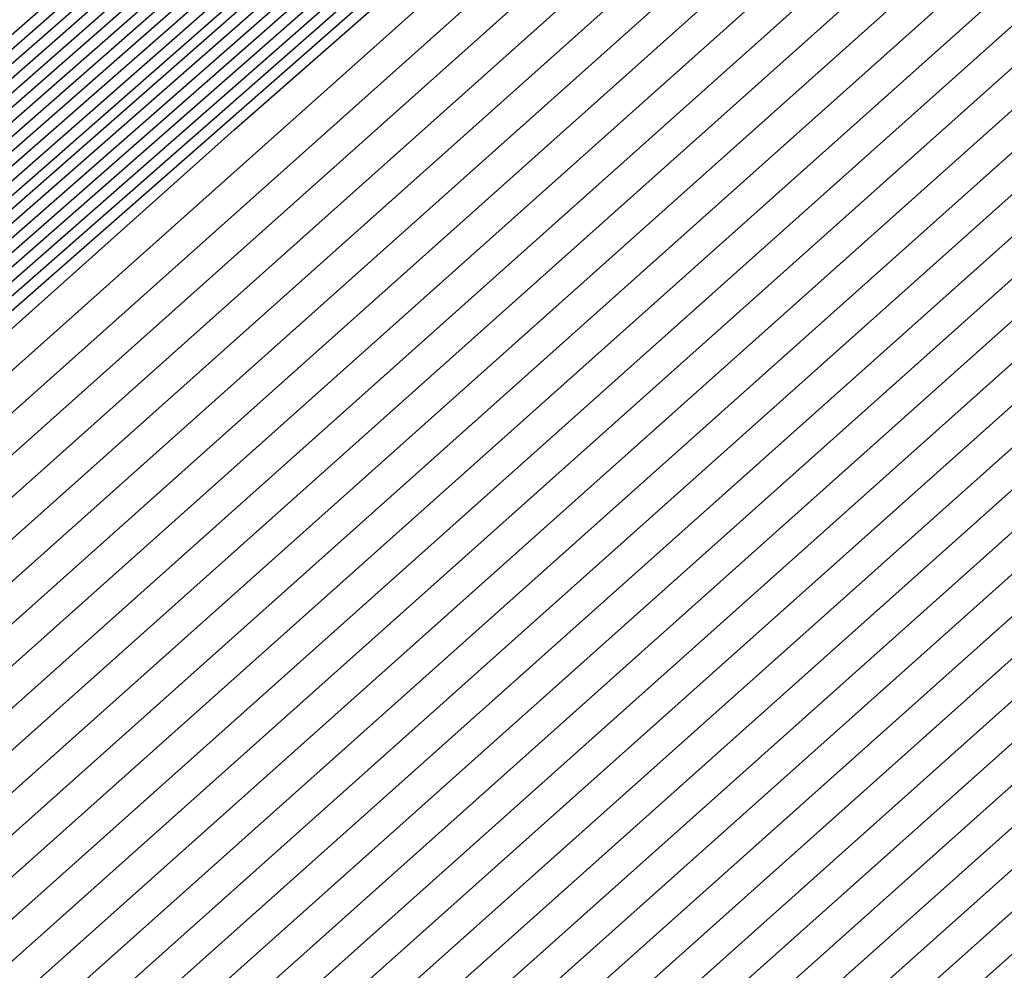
# Model space of a CAD drawing. Extents: x 3249832 to 3255657, y 13789405 to 13793316.
# Tile 904 of 1056: x 3253211.0571 to 3253211.1236, y 13791259.7376 to 13791259.8018. Entities that reach past the tile are written whole.
import ezdxf

# ---------------------------------------------------------------- set-up
doc = ezdxf.new("R2010")
doc.units = 0
doc.header["$LTSCALE"] = 100
doc.header["$MEASUREMENT"] = 0
for name, color, linetype in [('GRATIO_03231_CON', 1, 'CONTINUOUS'), ('GRATIO_0323_ICON', 1, 'CONTINUOUS'), ('TARGETS_EAST', 7, 'CONTINUOUS')]:
    doc.layers.add(name, color=color, linetype=linetype)

# ---------------------------------------------------------------- blocks, each defined once
blk = doc.blocks.new('Gratio_032316_contours')
at = {"layer": 'GRATIO_03231_CON', "color": 5, "linetype": 'Continuous', "flags": 128}
for points in [[(3253222.483981, 13791269.217651), (3253208.92969, 13791257.609264), (3253202.718428, 13791252.390411), (3253202.718426, 13791252.39041), (3253208.768418, 13791257.794177), (3253222.185294, 13791269.560071)], [(3253222.557544, 13791269.283014), (3253209.044361, 13791257.709832), (3253202.851936, 13791252.506807), (3253202.851934, 13791252.506806), (3253208.883579, 13791257.894186), (3253222.259767, 13791269.62439)], [(3253222.704671, 13791269.413741), (3253209.273702, 13791257.91097), (3253203.118951, 13791252.739602), (3253203.11895, 13791252.739601), (3253209.113899, 13791258.094202), (3253222.408715, 13791269.753036)], [(3253222.778233, 13791269.479104), (3253209.388373, 13791258.011542), (3253203.252459, 13791252.855998), (3253203.252458, 13791252.855998), (3253209.229059, 13791258.194209), (3253222.483188, 13791269.817355)], [(3253222.851796, 13791269.544469), (3253209.503043, 13791258.112111), (3253203.385966, 13791252.972394), (3253203.385966, 13791252.972394), (3253209.34422, 13791258.294219), (3253222.557662, 13791269.881678)], [(3253222.92536, 13791269.609832), (3253209.617714, 13791258.21268), (3253203.519474, 13791253.08879), (3253203.519474, 13791253.088791), (3253209.459379, 13791258.394226), (3253222.632135, 13791269.946001)], [(3253294.555932, 13791331.784818), (3253282.651333, 13791321.302735), (3253268.603203, 13791309.014447), (3253256.633797, 13791298.600272), (3253249.913733, 13791292.816087), (3253247.407106, 13791290.719974), (3253247.026376, 13791290.445568), (3253246.628672, 13791290.097267), (3253243.849802, 13791287.662521), (3253236.270245, 13791281.099544), (3253223.072487, 13791269.740559), (3253209.847055, 13791258.413819), (3253203.786489, 13791253.321586), (3253203.78649, 13791253.321586), (3253209.689707, 13791258.594234), (3253222.78114, 13791270.074575), (3253235.891608, 13791281.53353), (3253243.79641, 13791288.432975), (3253249.048806, 13791292.998606), (3253256.146548, 13791299.147074), (3253268.135158, 13791309.529006), (3253282.251274, 13791321.730918), (3253294.279297, 13791332.073309)], [(3253294.303412, 13791331.566983), (3253282.46184, 13791321.140397), (3253268.488083, 13791308.917171), (3253256.582029, 13791298.558148), (3253249.897517, 13791292.804611), (3253247.40414, 13791290.719612), (3253247.02543, 13791290.446644), (3253246.629001, 13791290.099378), (3253243.858784, 13791287.672183), (3253236.302787, 13791281.129602), (3253223.14605, 13791269.805922), (3253209.961726, 13791258.514388), (3253203.919997, 13791253.437981), (3253203.919998, 13791253.437982), (3253209.804872, 13791258.694236), (3253222.855652, 13791270.138852), (3253235.925472, 13791281.562076), (3253243.805117, 13791288.439206), (3253249.036009, 13791292.985734), (3253256.097231, 13791299.102201), (3253268.022476, 13791309.42905), (3253282.06389, 13791321.566318), (3253294.028242, 13791331.853946)], [(3253294.050892, 13791331.349147), (3253282.272347, 13791320.978058), (3253268.372959, 13791308.819897), (3253256.53026, 13791298.516025), (3253249.8813, 13791292.793135), (3253247.401173, 13791290.719249), (3253247.024485, 13791290.447721), (3253246.629331, 13791290.101489), (3253243.867765, 13791287.681844), (3253236.335328, 13791281.15966), (3253223.219613, 13791269.871285), (3253210.076396, 13791258.614957), (3253204.053508, 13791253.554381), (3253204.053506, 13791253.554379), (3253209.920037, 13791258.79424), (3253222.930167, 13791270.20313), (3253235.959336, 13791281.590624), (3253243.813823, 13791288.445438), (3253249.023211, 13791292.972861), (3253256.047914, 13791299.057326), (3253267.909792, 13791309.329092), (3253281.876511, 13791321.401718), (3253293.777187, 13791331.634584)], [(3253293.798373, 13791331.131311), (3253282.082854, 13791320.815718), (3253268.257836, 13791308.722622), (3253256.478491, 13791298.473901), (3253249.865083, 13791292.781659), (3253247.398206, 13791290.718887), (3253247.023539, 13791290.448797), (3253246.629661, 13791290.1036), (3253243.876746, 13791287.691505), (3253236.367871, 13791281.189718), (3253223.293177, 13791269.93665), (3253210.191067, 13791258.715525), (3253204.187016, 13791253.670777), (3253204.187014, 13791253.670777), (3253210.035202, 13791258.894242), (3253223.004679, 13791270.267407), (3253235.993201, 13791281.619171), (3253243.82253, 13791288.45167), (3253249.010414, 13791292.959989), (3253255.998597, 13791299.012453), (3253267.79711, 13791309.229136), (3253281.689131, 13791321.237116), (3253293.526131, 13791331.41522)], [(3253281.703867, 13791320.491041), (3253268.027588, 13791308.528072), (3253256.374954, 13791298.389654), (3253249.83265, 13791292.758707), (3253247.392273, 13791290.718163), (3253247.021649, 13791290.45095), (3253246.63032, 13791290.107823), (3253243.894709, 13791287.710827), (3253236.432955, 13791281.249833), (3253223.440304, 13791270.067378), (3253210.420408, 13791258.916665), (3253204.454031, 13791253.903573), (3253204.45403, 13791253.90357), (3253210.265496, 13791259.094286), (3253223.15342, 13791270.396274), (3253236.059978, 13791281.677323), (3253243.494674, 13791288.169109), (3253246.236293, 13791290.558915), (3253246.630942, 13791290.897916), (3253246.976878, 13791291.192818), (3253249.380962, 13791293.27243), (3253255.902209, 13791298.921086), (3253267.57241, 13791309.028745), (3253281.314456, 13791320.907856)], [(3253281.514374, 13791320.328701), (3253267.912464, 13791308.430798), (3253256.323186, 13791298.34753), (3253249.816433, 13791292.747232), (3253247.389307, 13791290.7178), (3253247.020703, 13791290.452026), (3253246.63065, 13791290.109934), (3253243.90369, 13791287.720489), (3253236.465497, 13791281.279891), (3253223.513867, 13791270.132741), (3253210.535079, 13791259.017233), (3253204.587539, 13791254.019969), (3253204.587538, 13791254.019968), (3253210.380657, 13791259.194295), (3253223.22789, 13791270.460601), (3253236.093697, 13791281.706031), (3253243.504926, 13791288.177315), (3253246.237927, 13791290.559532), (3253246.631434, 13791290.897348), (3253246.975681, 13791291.190435), (3253249.366914, 13791293.25849), (3253255.852885, 13791298.876217), (3253267.459724, 13791308.928789), (3253281.127076, 13791320.743256)], [(3253281.324881, 13791320.166363), (3253267.797344, 13791308.333522), (3253256.271417, 13791298.305406), (3253249.800217, 13791292.735756), (3253247.38634, 13791290.717438), (3253247.019758, 13791290.453103), (3253246.630979, 13791290.112045), (3253243.912671, 13791287.73015), (3253236.498039, 13791281.309949), (3253223.587429, 13791270.198103), (3253210.64975, 13791259.117804), (3253204.721046, 13791254.136365), (3253204.721046, 13791254.136365), (3253210.495817, 13791259.294303), (3253223.302356, 13791270.524924), (3253236.127417, 13791281.734739), (3253243.515178, 13791288.185521), (3253246.239562, 13791290.56015), (3253246.631926, 13791290.896781), (3253246.974483, 13791291.188052), (3253249.352866, 13791293.24455), (3253255.803561, 13791298.831348), (3253267.347038, 13791308.828835), (3253280.939697, 13791320.578654)], [(3253281.135387, 13791320.004024), (3253267.68222, 13791308.236247), (3253256.219649, 13791298.263283), (3253249.784, 13791292.72428), (3253247.383374, 13791290.717076), (3253247.018812, 13791290.454179), (3253246.631309, 13791290.114156), (3253243.921652, 13791287.739811), (3253236.530581, 13791281.340006), (3253223.660992, 13791270.263468), (3253210.76442, 13791259.218373), (3253204.854554, 13791254.25276), (3253204.854554, 13791254.252763), (3253210.610976, 13791259.394313), (3253223.376826, 13791270.589251), (3253236.161137, 13791281.763447), (3253243.52543, 13791288.193726), (3253246.241196, 13791290.560768), (3253246.632418, 13791290.896213), (3253246.973286, 13791291.185668), (3253249.338818, 13791293.230609), (3253255.754237, 13791298.786479), (3253267.234354, 13791308.728879), (3253280.752313, 13791320.414054)], [(3253267.451973, 13791308.041697), (3253256.116111, 13791298.179035), (3253249.751567, 13791292.701328), (3253247.377441, 13791290.716351), (3253247.016922, 13791290.456332), (3253246.631968, 13791290.118378), (3253243.939615, 13791287.759133), (3253236.595665, 13791281.400121), (3253223.808119, 13791270.394196), (3253210.993761, 13791259.419512), (3253205.121569, 13791254.485556), (3253205.12157, 13791254.485556), (3253210.841294, 13791259.59433), (3253223.525766, 13791270.717901), (3253236.228576, 13791281.820863), (3253243.545933, 13791288.210138), (3253246.244464, 13791290.562004), (3253246.633402, 13791290.895078), (3253246.970892, 13791291.180901), (3253249.310721, 13791293.202729), (3253255.655588, 13791298.696741), (3253267.008982, 13791308.528971)], [(3253267.336849, 13791307.944423), (3253256.064342, 13791298.136912), (3253249.73535, 13791292.689852), (3253247.374474, 13791290.715989), (3253247.015976, 13791290.457408), (3253246.632298, 13791290.120489), (3253243.948596, 13791287.768794), (3253236.628207, 13791281.430179), (3253223.881683, 13791270.459559), (3253211.108432, 13791259.520081), (3253205.255077, 13791254.601952), (3253205.255078, 13791254.601953), (3253210.956454, 13791259.694338), (3253223.600232, 13791270.782228), (3253236.262295, 13791281.84957), (3253243.556185, 13791288.218343), (3253246.246098, 13791290.562622), (3253246.633894, 13791290.89451), (3253246.969694, 13791291.178518), (3253249.296673, 13791293.188789), (3253255.606265, 13791298.651872), (3253266.896298, 13791308.429015)], [(3253267.221725, 13791307.847149), (3253256.012575, 13791298.094788), (3253249.719134, 13791292.678376), (3253247.371507, 13791290.715627), (3253247.015031, 13791290.458484), (3253246.632628, 13791290.1226), (3253243.957577, 13791287.778456), (3253236.66075, 13791281.460237), (3253223.955246, 13791270.524922), (3253211.223103, 13791259.62065), (3253205.388584, 13791254.718352), (3253205.388586, 13791254.718351), (3253211.071615, 13791259.794345), (3253223.674701, 13791270.846551), (3253236.296016, 13791281.878279), (3253243.566437, 13791288.226549), (3253246.247732, 13791290.56324), (3253246.634385, 13791290.893942), (3253246.968497, 13791291.176134), (3253249.282624, 13791293.174848), (3253255.55694, 13791298.607003), (3253266.783612, 13791308.329061)], [(3253267.106605, 13791307.749872), (3253255.960806, 13791298.052664), (3253249.702917, 13791292.6669), (3253247.368541, 13791290.715265), (3253247.014086, 13791290.459561), (3253246.632957, 13791290.124712), (3253243.966559, 13791287.788117), (3253236.693292, 13791281.490295), (3253224.02881, 13791270.590287), (3253211.337773, 13791259.72122), (3253205.522092, 13791254.834748), (3253205.522094, 13791254.834746), (3253211.186774, 13791259.894355), (3253223.749171, 13791270.910878), (3253236.329735, 13791281.906987), (3253243.576689, 13791288.234755), (3253246.249366, 13791290.563858), (3253246.634877, 13791290.893375), (3253246.9673, 13791291.173751), (3253249.268576, 13791293.160908), (3253255.507616, 13791298.562134), (3253266.670926, 13791308.229105)], [(3253266.876357, 13791307.555324), (3253255.857268, 13791297.968417), (3253249.670483, 13791292.643948), (3253247.362608, 13791290.71454), (3253247.012195, 13791290.461714), (3253246.633616, 13791290.128934), (3253243.984521, 13791287.807439), (3253236.758376, 13791281.55041), (3253224.175936, 13791270.721014), (3253211.567115, 13791259.922358), (3253205.789111, 13791255.067539), (3253205.78911, 13791255.067541), (3253211.417093, 13791260.094372), (3253223.898111, 13791271.039528), (3253236.397174, 13791281.964402), (3253243.597192, 13791288.251166), (3253246.252634, 13791290.565094), (3253246.635861, 13791290.892239), (3253246.964905, 13791291.168984), (3253249.240479, 13791293.133027), (3253255.408968, 13791298.472396), (3253266.445556, 13791308.029197)], [(3253266.761233, 13791307.458048), (3253255.8055, 13791297.926293), (3253249.654267, 13791292.632473), (3253247.359641, 13791290.714178), (3253247.011249, 13791290.46279), (3253246.633946, 13791290.131045), (3253243.993502, 13791287.8171), (3253236.790918, 13791281.580467), (3253224.2495, 13791270.786377), (3253211.681785, 13791260.022928), (3253205.922618, 13791255.183939), (3253205.922618, 13791255.183939), (3253211.532252, 13791260.19438), (3253223.972577, 13791271.103855), (3253236.430893, 13791281.993111), (3253243.607444, 13791288.259371), (3253246.254268, 13791290.565712), (3253246.636353, 13791290.891671), (3253246.963708, 13791291.166601), (3253249.226431, 13791293.119087), (3253255.359643, 13791298.427527), (3253266.33287, 13791307.929241)], [(3253266.64611, 13791307.360774), (3253255.753731, 13791297.884169), (3253249.63805, 13791292.620997), (3253247.356675, 13791290.713816), (3253247.010304, 13791290.463866), (3253246.634276, 13791290.133156), (3253244.002484, 13791287.826761), (3253236.82346, 13791281.610525), (3253224.323063, 13791270.85174), (3253211.796456, 13791260.123497), (3253206.056126, 13791255.300335), (3253206.056126, 13791255.300335), (3253211.647411, 13791260.294389), (3253224.047047, 13791271.168178), (3253236.464614, 13791282.021819), (3253243.617696, 13791288.267577), (3253246.255902, 13791290.566329), (3253246.636845, 13791290.891104), (3253246.962511, 13791291.164217), (3253249.212383, 13791293.105147), (3253255.310319, 13791298.382658), (3253266.220186, 13791307.829287)], [(3253266.530986, 13791307.263499), (3253255.701962, 13791297.842046), (3253249.621834, 13791292.609521), (3253247.353708, 13791290.713453), (3253247.009359, 13791290.464943), (3253246.634605, 13791290.135267), (3253244.011465, 13791287.836423), (3253236.856002, 13791281.640583), (3253224.396627, 13791270.917105), (3253211.911126, 13791260.224066), (3253206.189634, 13791255.416731), (3253206.189634, 13791255.416732), (3253211.762573, 13791260.394397), (3253224.121517, 13791271.232505), (3253236.498333, 13791282.050527), (3253243.627948, 13791288.275783), (3253246.257536, 13791290.566947), (3253246.637337, 13791290.890536), (3253246.961314, 13791291.161834), (3253249.198335, 13791293.091206), (3253255.260994, 13791298.337789), (3253266.1075, 13791307.729333)], [(3253266.300742, 13791307.068949), (3253255.598426, 13791297.757798), (3253249.5894, 13791292.586569), (3253247.347775, 13791290.712729), (3253247.007468, 13791290.467095), (3253246.635265, 13791290.139489), (3253244.029427, 13791287.855745), (3253236.921086, 13791281.700698), (3253224.543752, 13791271.047831), (3253212.140468, 13791260.425205), (3253206.456649, 13791255.649527), (3253206.45665, 13791255.649527), (3253211.992891, 13791260.594414), (3253224.270456, 13791271.361155), (3253236.565772, 13791282.107943), (3253243.648451, 13791288.292194), (3253246.260804, 13791290.568183), (3253246.638321, 13791290.889401), (3253246.958919, 13791291.157067), (3253249.170238, 13791293.063326), (3253255.162346, 13791298.248051), (3253265.88213, 13791307.529423)], [(3253266.185618, 13791306.971675), (3253255.546657, 13791297.715675), (3253249.573183, 13791292.575093), (3253247.344808, 13791290.712367), (3253247.006522, 13791290.468172), (3253246.635594, 13791290.141601), (3253244.038409, 13791287.865406), (3253236.953628, 13791281.730756), (3253224.617315, 13791271.113195), (3253212.255138, 13791260.525774), (3253206.590156, 13791255.765923), (3253206.590158, 13791255.765923), (3253212.10805, 13791260.694424), (3253224.344922, 13791271.425478), (3253236.599492, 13791282.136651), (3253243.658703, 13791288.3004), (3253246.262438, 13791290.568801), (3253246.638812, 13791290.888833), (3253246.957722, 13791291.154684), (3253249.15619, 13791293.049385), (3253255.113022, 13791298.203182), (3253265.769445, 13791307.429467)], [(3253266.070494, 13791306.874399), (3253255.494888, 13791297.673551), (3253249.556967, 13791292.563617), (3253247.341842, 13791290.712004), (3253247.005577, 13791290.469248), (3253246.635924, 13791290.143712), (3253244.04739, 13791287.875067), (3253236.98617, 13791281.760814), (3253224.690879, 13791271.178558), (3253212.369809, 13791260.626345), (3253206.723664, 13791255.882318), (3253206.723666, 13791255.88232), (3253212.22321, 13791260.794431), (3253224.419392, 13791271.489805), (3253236.633212, 13791282.165358), (3253243.668955, 13791288.308605), (3253246.264072, 13791290.569419), (3253246.639304, 13791290.888265), (3253246.956524, 13791291.1523), (3253249.142141, 13791293.035445), (3253255.063697, 13791298.158313), (3253265.656759, 13791307.329513)], [(3253265.955372, 13791306.777124), (3253255.44312, 13791297.631427), (3253249.54075, 13791292.552141), (3253247.338875, 13791290.711642), (3253247.004632, 13791290.470325), (3253246.636254, 13791290.145823), (3253244.056371, 13791287.884728), (3253237.018712, 13791281.790872), (3253224.764442, 13791271.243923), (3253212.48448, 13791260.726913), (3253206.857172, 13791255.998718), (3253206.857174, 13791255.998718), (3253212.338369, 13791260.894441), (3253224.493862, 13791271.554128), (3253236.666931, 13791282.194066), (3253243.679207, 13791288.316811), (3253246.265706, 13791290.570037), (3253246.639796, 13791290.887697), (3253246.955327, 13791291.149917), (3253249.128093, 13791293.021505), (3253255.014373, 13791298.113444), (3253265.544075, 13791307.229559)], [(3253265.725125, 13791306.582574), (3253255.339583, 13791297.54718), (3253249.508317, 13791292.52919), (3253247.332942, 13791290.710918), (3253247.002741, 13791290.472477), (3253246.636913, 13791290.150045), (3253244.074334, 13791287.904051), (3253237.083796, 13791281.850986), (3253224.911569, 13791271.374649), (3253212.713817, 13791260.928053), (3253207.124191, 13791256.23151), (3253207.12419, 13791256.231511), (3253212.568689, 13791261.094458), (3253224.642801, 13791271.682782), (3253236.73437, 13791282.251483), (3253243.69971, 13791288.333222), (3253246.268975, 13791290.571273), (3253246.64078, 13791290.886562), (3253246.952933, 13791291.14515), (3253249.099997, 13791292.993624), (3253254.915725, 13791298.023706), (3253265.318703, 13791307.029649)], [(3253265.610003, 13791306.4853), (3253255.287814, 13791297.505056), (3253249.4921, 13791292.517714), (3253247.329976, 13791290.710555), (3253247.001795, 13791290.473554), (3253246.637243, 13791290.152156), (3253244.083315, 13791287.913712), (3253237.116338, 13791281.881044), (3253224.985132, 13791271.440014), (3253212.828488, 13791261.028621), (3253207.257698, 13791256.34791), (3253207.257698, 13791256.347908), (3253212.683849, 13791261.194466), (3253224.717267, 13791271.747105), (3253236.76809, 13791282.28019), (3253243.709962, 13791288.341428), (3253246.270609, 13791290.571891), (3253246.641272, 13791290.885994), (3253246.951735, 13791291.142767), (3253249.085948, 13791292.979684), (3253254.8664, 13791297.978837), (3253265.206019, 13791306.929695)], [(3253265.494879, 13791306.388026), (3253255.236046, 13791297.462932), (3253249.475884, 13791292.506238), (3253247.327009, 13791290.710193), (3253247.00085, 13791290.47463), (3253246.637572, 13791290.154267), (3253244.092296, 13791287.923373), (3253237.14888, 13791281.911102), (3253225.058696, 13791271.505377), (3253212.943158, 13791261.12919), (3253207.391206, 13791256.464306), (3253207.391205, 13791256.464306), (3253212.799008, 13791261.294475), (3253224.791737, 13791271.811432), (3253236.80181, 13791282.308898), (3253243.720214, 13791288.349633), (3253246.272243, 13791290.572509), (3253246.641764, 13791290.885427), (3253246.950538, 13791291.140383), (3253249.0719, 13791292.965744), (3253254.817076, 13791297.933968), (3253265.093333, 13791306.829739)], [(3253265.379755, 13791306.290749), (3253255.184277, 13791297.420809), (3253249.459667, 13791292.494762), (3253247.324043, 13791290.709831), (3253246.999905, 13791290.475706), (3253246.637902, 13791290.156378), (3253244.101277, 13791287.933034), (3253237.181422, 13791281.94116), (3253225.132259, 13791271.570741), (3253213.057829, 13791261.229761), (3253207.524713, 13791256.580702), (3253207.524713, 13791256.580701), (3253212.914167, 13791261.394483), (3253224.866207, 13791271.875755), (3253236.83553, 13791282.337607), (3253243.730466, 13791288.357839), (3253246.273877, 13791290.573126), (3253246.642256, 13791290.884859), (3253246.949341, 13791291.138), (3253249.057852, 13791292.951803), (3253254.767752, 13791297.889098), (3253264.980647, 13791306.729784)], [(3253265.149509, 13791306.096201), (3253255.08074, 13791297.336561), (3253249.427234, 13791292.47181), (3253247.31811, 13791290.709106), (3253246.998014, 13791290.477859), (3253246.638561, 13791290.160601), (3253244.11924, 13791287.952356), (3253237.246506, 13791282.001275), (3253225.279384, 13791271.701467), (3253213.28717, 13791261.430898), (3253207.791729, 13791256.813497), (3253207.791729, 13791256.813496), (3253213.144488, 13791261.5945), (3253225.015147, 13791272.004405), (3253236.902969, 13791282.395022), (3253243.750969, 13791288.37425), (3253246.277145, 13791290.574362), (3253246.643239, 13791290.883724), (3253246.946946, 13791291.133233), (3253249.029755, 13791292.923923), (3253254.669103, 13791297.799361), (3253264.755277, 13791306.529875)], [(3253265.034385, 13791305.998925), (3253255.028971, 13791297.294438), (3253249.411017, 13791292.460334), (3253247.315143, 13791290.708744), (3253246.997068, 13791290.478935), (3253246.638891, 13791290.162712), (3253244.128221, 13791287.962018), (3253237.279049, 13791282.031333), (3253225.352948, 13791271.766832), (3253213.401841, 13791261.531469), (3253207.925236, 13791256.929893), (3253207.925237, 13791256.929894), (3253213.259647, 13791261.694508), (3253225.089613, 13791272.068732), (3253236.936688, 13791282.42373), (3253243.761221, 13791288.382456), (3253246.278779, 13791290.57498), (3253246.643731, 13791290.883156), (3253246.945749, 13791291.130849), (3253249.015707, 13791292.909983), (3253254.619779, 13791297.754491), (3253264.642591, 13791306.42992)], [(3253264.919264, 13791305.901651), (3253254.977202, 13791297.252314), (3253249.3948, 13791292.448858), (3253247.312176, 13791290.708382), (3253246.996123, 13791290.480012), (3253246.639221, 13791290.164823), (3253244.137203, 13791287.971679), (3253237.311591, 13791282.06139), (3253225.426511, 13791271.832195), (3253213.516511, 13791261.632038), (3253208.058744, 13791257.046289), (3253208.058745, 13791257.04629), (3253213.374806, 13791261.794518), (3253225.164083, 13791272.133057), (3253236.970408, 13791282.452439), (3253243.771473, 13791288.390661), (3253246.280413, 13791290.575598), (3253246.644223, 13791290.882588), (3253246.944552, 13791291.128466), (3253249.001658, 13791292.896042), (3253254.570455, 13791297.709622), (3253264.529907, 13791306.329965)], [(3253264.80414, 13791305.804376), (3253254.925434, 13791297.21019), (3253249.378584, 13791292.437382), (3253247.30921, 13791290.70802), (3253246.995178, 13791290.481088), (3253246.63955, 13791290.166934), (3253244.146184, 13791287.98134), (3253237.344133, 13791282.091448), (3253225.500075, 13791271.89756), (3253213.631182, 13791261.732606), (3253208.192251, 13791257.162689), (3253208.192253, 13791257.162687), (3253213.489966, 13791261.894525), (3253225.238552, 13791272.197382), (3253237.004128, 13791282.481146), (3253243.781725, 13791288.398867), (3253246.282047, 13791290.576216), (3253246.644715, 13791290.88202), (3253246.943355, 13791291.126083), (3253248.98761, 13791292.882102), (3253254.521131, 13791297.664754), (3253264.417221, 13791306.230011)], [(3253264.573894, 13791305.609826), (3253254.821897, 13791297.125943), (3253249.34615, 13791292.414431), (3253247.303277, 13791290.707295), (3253246.993287, 13791290.483241), (3253246.640209, 13791290.171156), (3253244.164146, 13791288.000663), (3253237.409217, 13791282.151563), (3253225.647202, 13791272.028285), (3253213.860523, 13791261.933746), (3253208.459267, 13791257.395481), (3253208.459267, 13791257.395482), (3253213.720284, 13791262.094543), (3253225.387492, 13791272.326032), (3253237.071567, 13791282.538562), (3253243.802228, 13791288.415278), (3253246.285315, 13791290.577452), (3253246.645699, 13791290.880885), (3253246.94096, 13791291.121316), (3253248.959514, 13791292.854222), (3253254.422482, 13791297.575015), (3253264.191851, 13791306.030101)], [(3253264.45877, 13791305.512552), (3253254.770128, 13791297.083819), (3253249.329934, 13791292.402955), (3253247.30031, 13791290.706933), (3253246.992341, 13791290.484317), (3253246.640539, 13791290.173268), (3253244.173127, 13791288.010324), (3253237.441759, 13791282.181621), (3253225.720765, 13791272.09365), (3253213.975194, 13791262.034314), (3253208.592778, 13791257.51188), (3253208.592775, 13791257.511878), (3253213.835445, 13791262.194552), (3253225.461958, 13791272.390357), (3253237.105286, 13791282.56727), (3253243.81248, 13791288.423484), (3253246.286949, 13791290.57807), (3253246.646191, 13791290.880317), (3253246.939763, 13791291.118932), (3253248.945465, 13791292.840281), (3253254.373158, 13791297.530146), (3253264.079166, 13791305.930146)], [(3253264.343648, 13791305.415276), (3253254.71836, 13791297.041695), (3253249.313717, 13791292.391479), (3253247.297344, 13791290.706571), (3253246.991396, 13791290.485394), (3253246.640869, 13791290.175379), (3253244.182109, 13791288.019985), (3253237.474301, 13791282.211679), (3253225.794328, 13791272.159013), (3253214.089865, 13791262.134885), (3253208.726286, 13791257.628276), (3253208.726283, 13791257.628275), (3253213.950605, 13791262.29456), (3253225.536428, 13791272.454682), (3253237.139007, 13791282.595978), (3253243.822732, 13791288.43169), (3253246.288583, 13791290.578688), (3253246.646683, 13791290.87975), (3253246.938566, 13791291.116549), (3253248.931417, 13791292.826341), (3253254.323834, 13791297.485277), (3253263.96648, 13791305.830192)], [(3253264.228524, 13791305.318001), (3253254.666591, 13791296.999572), (3253249.2975, 13791292.380003), (3253247.294377, 13791290.706208), (3253246.990451, 13791290.48647), (3253246.641198, 13791290.17749), (3253244.19109, 13791288.029646), (3253237.506843, 13791282.241737), (3253225.867892, 13791272.224376), (3253214.204535, 13791262.235454), (3253208.859793, 13791257.744672), (3253208.859791, 13791257.744673), (3253214.065764, 13791262.394569), (3253225.610898, 13791272.519009), (3253237.172726, 13791282.624686), (3253243.832984, 13791288.439895), (3253246.290217, 13791290.579306), (3253246.647175, 13791290.879182), (3253246.937368, 13791291.114165), (3253248.917369, 13791292.812401), (3253254.27451, 13791297.440408), (3253263.853796, 13791305.730237)], [(3253263.998279, 13791305.123451), (3253254.563054, 13791296.915324), (3253249.265067, 13791292.357051), (3253247.288444, 13791290.705484), (3253246.98856, 13791290.488623), (3253246.641858, 13791290.181712), (3253244.209052, 13791288.048968), (3253237.571927, 13791282.301851), (3253226.015019, 13791272.355104), (3253214.433876, 13791262.436593), (3253209.126809, 13791257.977468), (3253209.126807, 13791257.977466), (3253214.296083, 13791262.594587), (3253225.759837, 13791272.647659), (3253237.240165, 13791282.682102), (3253243.853487, 13791288.456307), (3253246.293485, 13791290.580541), (3253246.648158, 13791290.878047), (3253246.934974, 13791291.109399), (3253248.889272, 13791292.78452), (3253254.175861, 13791297.35067), (3253263.628424, 13791305.530326)], [(3253263.883155, 13791305.026177), (3253254.511285, 13791296.873201), (3253249.24885, 13791292.345575), (3253247.285477, 13791290.705122), (3253246.987614, 13791290.489699), (3253246.642187, 13791290.183823), (3253244.218034, 13791288.05863), (3253237.60447, 13791282.331909), (3253226.08858, 13791272.420468), (3253214.548547, 13791262.537162), (3253209.260316, 13791258.093864), (3253209.260315, 13791258.093863), (3253214.411242, 13791262.694594), (3253225.834303, 13791272.711984), (3253237.273884, 13791282.71081), (3253243.863739, 13791288.464512), (3253246.295119, 13791290.581159), (3253246.64865, 13791290.877479), (3253246.933777, 13791291.107015), (3253248.875224, 13791292.77058), (3253254.126537, 13791297.305801), (3253263.51574, 13791305.430372)], [(3253263.768031, 13791304.928903), (3253254.459517, 13791296.831077), (3253249.232634, 13791292.334099), (3253247.282511, 13791290.704759), (3253246.986669, 13791290.490776), (3253246.642517, 13791290.185934), (3253244.227015, 13791288.068291), (3253237.637011, 13791282.361967), (3253226.162144, 13791272.485831), (3253214.663218, 13791262.637731), (3253209.393824, 13791258.21026), (3253209.393823, 13791258.210261), (3253214.526403, 13791262.794604), (3253225.908773, 13791272.776309), (3253237.307605, 13791282.739518), (3253243.873991, 13791288.472718), (3253246.296754, 13791290.581777), (3253246.649142, 13791290.876911), (3253246.932579, 13791291.104632), (3253248.861175, 13791292.756639), (3253254.077212, 13791297.260932), (3253263.403054, 13791305.330417)], [(3253263.652909, 13791304.831626), (3253254.407748, 13791296.788953), (3253249.216417, 13791292.322623), (3253247.279544, 13791290.704397), (3253246.985724, 13791290.491852), (3253246.642847, 13791290.188045), (3253244.235996, 13791288.077952), (3253237.669553, 13791282.392025), (3253226.235707, 13791272.551194), (3253214.777888, 13791262.738301), (3253209.527331, 13791258.326659), (3253209.527331, 13791258.326658), (3253214.641562, 13791262.894612), (3253225.983243, 13791272.840634), (3253237.341324, 13791282.768226), (3253243.884243, 13791288.480923), (3253246.298388, 13791290.582395), (3253246.649634, 13791290.876343), (3253246.931382, 13791291.102248), (3253248.847127, 13791292.742699), (3253254.027888, 13791297.216063), (3253263.290368, 13791305.230462)], [(3253226.382834, 13791272.681922), (3253215.00723, 13791262.939439), (3253209.794347, 13791258.559451), (3253209.794347, 13791258.559452), (3253214.871881, 13791263.094629), (3253226.132183, 13791272.969284)], [(3253226.456398, 13791272.747287), (3253215.1219, 13791263.040009), (3253209.927854, 13791258.675849), (3253209.927855, 13791258.675849), (3253214.98704, 13791263.194638), (3253226.206649, 13791273.03361)], [(3253226.529961, 13791272.81265), (3253215.236571, 13791263.140578), (3253210.061362, 13791258.792247), (3253210.061363, 13791258.792246), (3253215.102201, 13791263.294646), (3253226.281118, 13791273.097935)], [(3253226.603525, 13791272.878012), (3253215.351241, 13791263.241147), (3253210.194873, 13791258.908643), (3253210.194871, 13791258.908643), (3253215.217361, 13791263.394654), (3253226.355588, 13791273.16226)]]:
    blk.add_lwpolyline(points, dxfattribs=at)
at = {"layer": 'GRATIO_0323_ICON', "color": 7, "linetype": 'Continuous', "flags": 128}
for points in [[(3253222.631108, 13791269.348376), (3253209.159031, 13791257.810401), (3253202.985444, 13791252.623202), (3253202.985442, 13791252.623203), (3253208.998738, 13791257.994194), (3253222.334241, 13791269.688713)], [(3253294.808451, 13791332.002654), (3253282.840827, 13791321.465075), (3253268.718327, 13791309.111721), (3253256.685565, 13791298.642396), (3253249.92995, 13791292.827563), (3253247.410073, 13791290.720336), (3253247.027321, 13791290.444492), (3253246.628342, 13791290.095156), (3253243.840821, 13791287.65286), (3253236.237703, 13791281.069487), (3253222.998923, 13791269.675195), (3253209.732385, 13791258.313249), (3253203.652982, 13791253.20519), (3253203.652982, 13791253.205189), (3253209.574542, 13791258.494232), (3253222.706628, 13791270.010298), (3253235.857744, 13791281.504982), (3253243.787703, 13791288.426743), (3253249.061604, 13791293.011479), (3253256.195865, 13791299.191949), (3253268.247842, 13791309.628962), (3253282.438653, 13791321.895519), (3253294.530352, 13791332.292673)], [(3253281.89336, 13791320.65338), (3253268.142712, 13791308.625346), (3253256.426723, 13791298.431777), (3253249.848867, 13791292.770183), (3253247.39524, 13791290.718525), (3253247.022594, 13791290.449873), (3253246.62999, 13791290.105711), (3253243.885727, 13791287.701166), (3253236.400413, 13791281.219776), (3253223.36674, 13791270.002013), (3253210.305738, 13791258.816096), (3253204.320523, 13791253.787173), (3253204.320522, 13791253.787174), (3253210.150337, 13791258.994278), (3253223.078951, 13791270.331951), (3253236.026258, 13791281.648614), (3253243.484422, 13791288.160904), (3253246.234659, 13791290.558297), (3253246.63045, 13791290.898484), (3253246.978075, 13791291.195202), (3253249.395011, 13791293.286371), (3253255.951534, 13791298.965955), (3253267.685094, 13791309.128699), (3253281.501835, 13791321.072455)], [(3253280.945894, 13791319.841684), (3253267.567096, 13791308.138973), (3253256.16788, 13791298.221159), (3253249.767783, 13791292.712804), (3253247.380407, 13791290.716714), (3253247.017867, 13791290.455255), (3253246.631639, 13791290.116267), (3253243.930634, 13791287.749472), (3253236.563123, 13791281.370064), (3253223.734556, 13791270.328831), (3253210.879091, 13791259.318942), (3253204.988061, 13791254.36916), (3253204.988062, 13791254.369158), (3253210.726135, 13791259.49432), (3253223.451296, 13791270.653578), (3253236.194856, 13791281.792155), (3253243.535681, 13791288.201932), (3253246.24283, 13791290.561386), (3253246.63291, 13791290.895645), (3253246.972089, 13791291.183285), (3253249.324769, 13791293.216669), (3253255.704912, 13791298.74161), (3253267.121668, 13791308.628925), (3253280.564934, 13791320.249454)], [(3253266.991481, 13791307.652598), (3253255.909037, 13791298.01054), (3253249.6867, 13791292.655425), (3253247.365574, 13791290.714902), (3253247.01314, 13791290.460637), (3253246.633287, 13791290.126823), (3253243.97554, 13791287.797778), (3253236.725834, 13791281.520353), (3253224.102373, 13791270.655649), (3253211.452444, 13791259.821789), (3253205.655603, 13791254.951144), (3253205.655602, 13791254.951144), (3253211.301934, 13791259.994362), (3253223.823641, 13791270.975201), (3253236.363455, 13791281.935695), (3253243.58694, 13791288.24296), (3253246.251, 13791290.564476), (3253246.635369, 13791290.892807), (3253246.966103, 13791291.171368), (3253249.254528, 13791293.146968), (3253255.458291, 13791298.517265), (3253266.558242, 13791308.129151)], [(3253266.415864, 13791307.166223), (3253255.650194, 13791297.799922), (3253249.605617, 13791292.598045), (3253247.350742, 13791290.713091), (3253247.008413, 13791290.466019), (3253246.634935, 13791290.137378), (3253244.020446, 13791287.846084), (3253236.888544, 13791281.670641), (3253224.470188, 13791270.982468), (3253212.025797, 13791260.324637), (3253206.323141, 13791255.533131), (3253206.323142, 13791255.53313), (3253211.877732, 13791260.494407), (3253224.195986, 13791271.296828), (3253236.532053, 13791282.079234), (3253243.6382, 13791288.283988), (3253246.25917, 13791290.567565), (3253246.637829, 13791290.889968), (3253246.960116, 13791291.15945), (3253249.184286, 13791293.077266), (3253255.21167, 13791298.29292), (3253265.994814, 13791307.629377)], [(3253265.840248, 13791306.67985), (3253255.391351, 13791297.589303), (3253249.524534, 13791292.540666), (3253247.335909, 13791290.71128), (3253247.003686, 13791290.471401), (3253246.636583, 13791290.147934), (3253244.065352, 13791287.894389), (3253237.051254, 13791281.820929), (3253224.838006, 13791271.309286), (3253212.59915, 13791260.827482), (3253206.990679, 13791256.115114), (3253206.990682, 13791256.115115), (3253212.45353, 13791260.994449), (3253224.568332, 13791271.618455), (3253236.700651, 13791282.222775), (3253243.689459, 13791288.325016), (3253246.267341, 13791290.570655), (3253246.640288, 13791290.88713), (3253246.95413, 13791291.147533), (3253249.114045, 13791293.007565), (3253254.965049, 13791298.068575), (3253265.431389, 13791307.129603)], [(3253265.264633, 13791306.193475), (3253255.132509, 13791297.378685), (3253249.44345, 13791292.483286), (3253247.321076, 13791290.709469), (3253246.998959, 13791290.476783), (3253246.638232, 13791290.15849), (3253244.110259, 13791287.942695), (3253237.213964, 13791281.971218), (3253225.205823, 13791271.636104), (3253213.172499, 13791261.33033), (3253207.658221, 13791256.697101), (3253207.658221, 13791256.697099), (3253213.029327, 13791261.494493), (3253224.940677, 13791271.940082), (3253236.869249, 13791282.366314), (3253243.740718, 13791288.366045), (3253246.275511, 13791290.573744), (3253246.642748, 13791290.884291), (3253246.948144, 13791291.135616), (3253249.043803, 13791292.937863), (3253254.718428, 13791297.84423), (3253264.867963, 13791306.62983)], [(3253264.689016, 13791305.7071), (3253254.873665, 13791297.168066), (3253249.362367, 13791292.425906), (3253247.306243, 13791290.707657), (3253246.994232, 13791290.482165), (3253246.63988, 13791290.169045), (3253244.155165, 13791287.991001), (3253237.376675, 13791282.121506), (3253225.573638, 13791271.962922), (3253213.745853, 13791261.833177), (3253208.325759, 13791257.279085), (3253208.325759, 13791257.279085), (3253213.605125, 13791261.994535), (3253225.313022, 13791272.261707), (3253237.037847, 13791282.509854), (3253243.791977, 13791288.407073), (3253246.283681, 13791290.576834), (3253246.645207, 13791290.881453), (3253246.942157, 13791291.123699), (3253248.973562, 13791292.868162), (3253254.471807, 13791297.619884), (3253264.304535, 13791306.130056)], [(3253264.113401, 13791305.220727), (3253254.614823, 13791296.957448), (3253249.281284, 13791292.368527), (3253247.291411, 13791290.705846), (3253246.989505, 13791290.487546), (3253246.641528, 13791290.179601), (3253244.200071, 13791288.039307), (3253237.539385, 13791282.271795), (3253225.941455, 13791272.289741), (3253214.319206, 13791262.336023), (3253208.993301, 13791257.861068), (3253208.993299, 13791257.86107), (3253214.180923, 13791262.494577), (3253225.685367, 13791272.583334), (3253237.206446, 13791282.653394), (3253243.843236, 13791288.448101), (3253246.291851, 13791290.579923), (3253246.647666, 13791290.878614), (3253246.936171, 13791291.111782), (3253248.90332, 13791292.79846), (3253254.225185, 13791297.395539), (3253263.74111, 13791305.630282)], [(3253226.309271, 13791272.616559), (3253214.892559, 13791262.83887), (3253209.660839, 13791258.443055), (3253209.660839, 13791258.443054), (3253214.756722, 13791262.994621), (3253226.057713, 13791272.904959)]]:
    blk.add_lwpolyline(points, dxfattribs=at)

msp = doc.modelspace()

# ---------------------------------------------------------------- block references
at = {"layer": 'TARGETS_EAST'}
msp.add_blockref('Gratio_032316_contours', (0, 0), dxfattribs=at)

doc.saveas('drawing.dxf')
